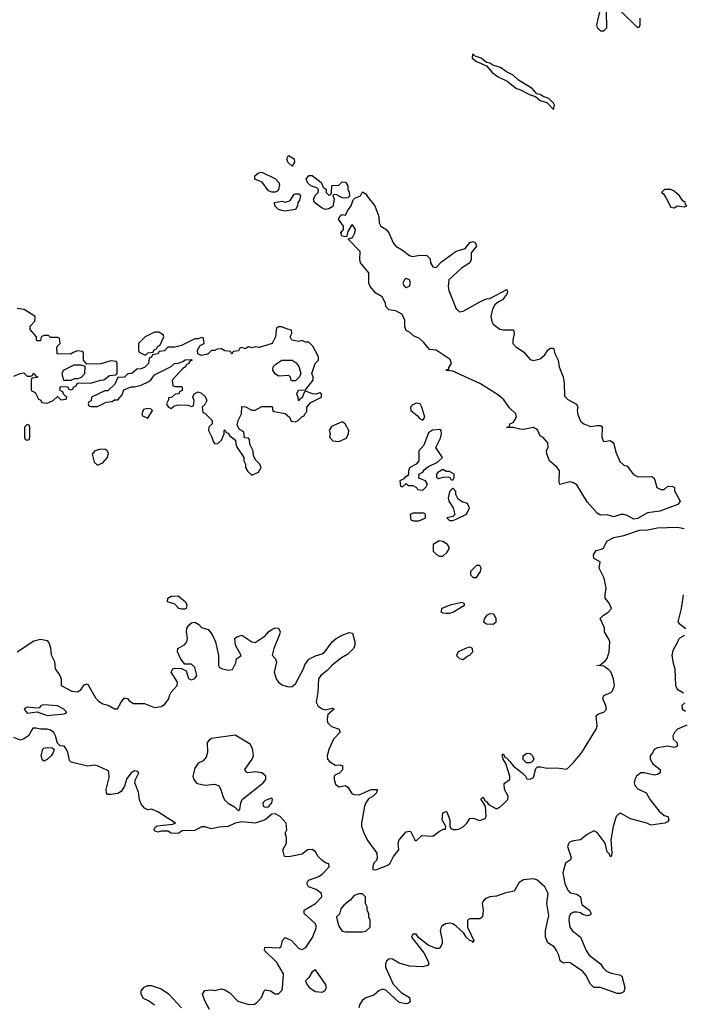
# Model space of a CAD drawing. Header units: inches. Extents: x 2601682 to 2755810, y 449311 to 584050.
# Tile 346 of 505: x 2681225 to 2685178, y 520649 to 526520. Entities that reach past the tile are written whole.
import ezdxf

# ---------------------------------------------------------------- set-up
doc = ezdxf.new("R2010")
doc.units = ezdxf.units.IN
doc.header["$MEASUREMENT"] = 0
doc.layers.add('C6582', color=7, linetype='Continuous')

msp = doc.modelspace()

# ---------------------------------------------------------------- linework, layer by layer
at = {"layer": 'C6582', "color": 2}
for points, elevation in [([(2684685.4, 526574.6), (2684666, 526490), (2684670, 526474), (2684690, 526454), (2684710, 526454), (2684727.3, 526472.7), (2684726, 526570)], 6), ([(2684814, 526570), (2684910, 526474), (2684922, 526478), (2684926, 526490), (2684926, 526530)], 6), ([(2681190, 524394), (2681228.4, 524411.6), (2681250, 524414), (2681270, 524394), (2681290, 524394), (2681302, 524398), (2681306, 524410), (2681312.7, 524412.7), (2681318, 524398), (2681334, 524390), (2681330, 524386), (2681298, 524382), (2681294, 524370), (2681294, 524310), (2681316.9, 524296.9), (2681338, 524258), (2681352, 524252), (2681358, 524238), (2681390, 524234), (2681426, 524250), (2681450, 524274), (2681470, 524254), (2681502, 524258), (2681506, 524270), (2681487.3, 524287.3), (2681482, 524302), (2681466, 524310), (2681466, 524330), (2681470, 524334), (2681511.6, 524331.6), (2681518, 524318), (2681530, 524314), (2681542, 524318), (2681546, 524330), (2681562, 524338), (2681570, 524354), (2681650, 524352), (2681708.4, 524371.6), (2681727.3, 524372.7), (2681760.4, 524399.6), (2681798, 524402), (2681806, 524410), (2681806, 524470), (2681802, 524482), (2681770, 524486), (2681710, 524468), (2681626, 524466), (2681606, 524490), (2681606, 524530), (2681602, 524542), (2681570, 524546), (2681543.6, 524536.4), (2681530, 524526), (2681448.7, 524528.7), (2681446, 524570), (2681466, 524590), (2681462, 524622), (2681450, 524626), (2681410, 524626), (2681396.4, 524636.4), (2681370, 524638), (2681354, 524630), (2681350, 524606), (2681330, 524606), (2681326, 524610), (2681326, 524630), (2681287.3, 524672.7), (2681287.3, 524692.7), (2681316.4, 524723.6), (2681318, 524750), (2681252.9, 524792.9), (2681210, 524798)], 6), ([(2681210, 522751.3), (2681310, 522817.1), (2681350, 522826.8), (2681390, 522818), (2681401.4, 522801.4), (2681410, 522774), (2681413.7, 522733.7), (2681433, 522693), (2681436.3, 522650), (2681464.9, 522610), (2681472.7, 522590), (2681472, 522550), (2681537.1, 522517.1), (2681570, 522513), (2681590, 522524), (2681610, 522554), (2681630, 522561), (2681677.3, 522477.3), (2681696.3, 522456.3), (2681721.1, 522441.1), (2681752.7, 522432.7), (2681790, 522411), (2681808.7, 522411.3), (2681830, 522451.3), (2681850, 522476), (2681870, 522471), (2681879.1, 522459.1), (2681903.4, 522443.4), (2681970, 522442), (2682030, 522419.1), (2682070, 522424), (2682090, 522437.3), (2682116, 522470), (2682119, 522490), (2682129, 522510), (2682165.2, 522550), (2682166, 522570), (2682129.3, 522630), (2682138, 522650), (2682150, 522654), (2682191.6, 522651.6), (2682218, 522638), (2682231.6, 522591.6), (2682250, 522584.7), (2682270, 522592), (2682282, 522610), (2682270, 522658), (2682250, 522678), (2682210, 522678), (2682187.6, 522707.6), (2682166.6, 522750), (2682169.5, 522770.5), (2682210, 522794.8), (2682222.7, 522810), (2682226, 522830), (2682220.7, 522870), (2682222.9, 522890), (2682234.5, 522910), (2682250, 522923.8), (2682270, 522928.4), (2682294, 522914), (2682310, 522896), (2682350, 522884.7), (2682373.7, 522853.7), (2682392.7, 522810), (2682412, 522730), (2682411.3, 522670), (2682418, 522658), (2682430, 522651.3), (2682470, 522641), (2682495.3, 522644.7), (2682514.6, 522685.4), (2682518, 522710), (2682546, 522730), (2682513.2, 522790), (2682509.2, 522830), (2682520.2, 522839.8), (2682550, 522851), (2682610, 522811.3), (2682630, 522806.8), (2682690, 522846.8), (2682709.6, 522870.4), (2682730, 522884), (2682750, 522894.8), (2682770, 522891.3), (2682778.8, 522870), (2682775.3, 522855.3), (2682741, 522770), (2682732, 522732), (2682752, 522710), (2682758, 522690), (2682744, 522630), (2682756.3, 522590), (2682770, 522570.8), (2682793, 522553), (2682830, 522542), (2682850, 522544), (2682870, 522561), (2682918, 522650), (2682925.8, 522674.2), (2682950, 522706.8), (2682990, 522727.3), (2683030, 522739.1), (2683045.2, 522750), (2683089, 522810), (2683114, 522830), (2683150, 522850.5), (2683190, 522866), (2683210, 522862), (2683224.9, 522810), (2683224, 522790), (2683216, 522770), (2683183.9, 522736.1), (2683145.3, 522714.7), (2683090, 522672), (2683060.3, 522639.7), (2683022.8, 522610), (2683007.3, 522590), (2683004, 522510), (2682994, 522450), (2683006.2, 522426.2), (2683030, 522410.8), (2683050, 522404.7), (2683090, 522416), (2683102, 522410), (2683063.5, 522376.5), (2683058.8, 522350), (2683061, 522330), (2683086.2, 522306.2), (2683131.3, 522290), (2683135.3, 522275.3), (2683136, 522270), (2683097.3, 522230), (2683070.5, 522169.5), (2683059.1, 522130), (2683060.7, 522110), (2683075.2, 522095.2), (2683110, 522076), (2683138, 522078), (2683152, 522072), (2683152, 522048), (2683132.7, 522027.3), (2683110, 522018), (2683102, 522010), (2683101, 521990), (2683110, 521962), (2683130, 521946), (2683170, 521954), (2683183.6, 521943.6), (2683206, 521906), (2683219.6, 521899.6), (2683250, 521897.3), (2683322, 521930), (2683358, 521930), (2683354, 521910), (2683334, 521890), (2683306.2, 521873.8), (2683290.5, 521850), (2683283, 521830), (2683264.9, 521730), (2683264.9, 521710), (2683281.7, 521661.7), (2683303.1, 521623.1), (2683356.3, 521550), (2683358.5, 521521.5), (2683353.4, 521506.6), (2683338, 521490), (2683331.3, 521470), (2683332.7, 521452.7), (2683350, 521451.3), (2683421.2, 521478.8), (2683435.3, 521490), (2683455.3, 521530), (2683488, 521570), (2683484, 521610), (2683489, 521630), (2683530, 521678), (2683550, 521682), (2683558, 521678), (2683582, 521630), (2683590, 521624.7), (2683624, 521656), (2683690, 521651), (2683730, 521681), (2683754, 521694), (2683766, 521694), (2683768, 521710), (2683746, 521750), (2683750, 521791.3), (2683770, 521798), (2683776, 521790), (2683791, 521750), (2683792, 521712), (2683798, 521698), (2683812, 521692), (2683830, 521691.3), (2683850, 521696), (2683871.8, 521708.2), (2683893.2, 521730), (2683910, 521758), (2683930, 521758.8), (2683970, 521746), (2684002, 521758), (2684008.7, 521770), (2684004, 521830), (2683979, 521870), (2683981.2, 521878.8), (2683990, 521884.7), (2684002, 521862), (2684010, 521858), (2684021.4, 521841.4), (2684070, 521814.8), (2684090, 521824.7), (2684110, 521842.8), (2684137.2, 521870), (2684139.3, 521890), (2684118, 521930), (2684114.6, 521965.4), (2684148.7, 521990), (2684149.2, 522010), (2684125.2, 522085.2), (2684109, 522111), (2684104, 522136), (2684110, 522142), (2684121, 522121), (2684130, 522118), (2684150, 522098), (2684171.3, 522070), (2684222, 522030), (2684242, 522010), (2684250, 521994), (2684270, 521992), (2684290, 522002), (2684305.2, 522054.8), (2684315.3, 522064.7), (2684334.6, 522065.4), (2684370, 522056.4), (2684430, 522059.1), (2684490, 522051.3), (2684530, 522090.8), (2684579.3, 522150), (2684663.7, 522290), (2684669.5, 522310.5), (2684665.2, 522370), (2684679.3, 522380.7), (2684710, 522391), (2684725.2, 522410), (2684722.7, 522430), (2684705.1, 522470), (2684709.4, 522490), (2684751.5, 522508.5), (2684762, 522518), (2684774, 522550), (2684767.3, 522590), (2684751.4, 522631.4), (2684742.4, 522642.4), (2684710, 522665.2), (2684668, 522670), (2684690, 522674), (2684720.2, 522699.8), (2684729.4, 522710.6), (2684742.7, 522750), (2684745.2, 522810), (2684742, 522822), (2684714, 522870), (2684713.2, 522893.2), (2684689.2, 522950), (2684708, 522970), (2684734.6, 522985.4), (2684755.3, 523010), (2684742, 523042), (2684719, 523070), (2684717.2, 523090), (2684723.7, 523130), (2684712, 523190), (2684682.7, 523250), (2684687.3, 523287.3), (2684650, 523308), (2684648, 523330), (2684664.7, 523355.3), (2684697.2, 523362.8), (2684708, 523370), (2684729, 523410), (2684770, 523432.2), (2684830, 523445.5), (2684923.3, 523476.7), (2684970, 523478.9), (2685030.3, 523490.3), (2685150, 523494), (2685190, 523485.5)], 2), ([(2685184, 523090), (2685172.4, 523010), (2685150.8, 522930.8), (2685159.1, 522919.1), (2685198.8, 522890)], 2), ([(2685192.2, 522847.8), (2685164.9, 522835.1), (2685154.8, 522825.2), (2685150, 522808), (2685122, 522758), (2685116.3, 522730), (2685123, 522683), (2685134, 522650), (2685138, 522550), (2685148.5, 522528.5), (2685186, 522506)], 2), ([(2685193, 522447), (2685176, 522430), (2685176.9, 522416.9), (2685178, 522410), (2685196.7, 522396.7)], 2), ([(2682358.4, 520618.4), (2682329.2, 520670), (2682315.3, 520710), (2682329.3, 520730.7), (2682370, 520734.8), (2682390, 520731), (2682430, 520740.7), (2682450, 520736.3), (2682478.3, 520718.3), (2682527.1, 520667.1), (2682592.9, 520647.1), (2682626, 520650), (2682640.2, 520659.8), (2682668.7, 520690), (2682684, 520730), (2682690, 520734.8), (2682722, 520730), (2682750, 520711.3), (2682770, 520712), (2682788.9, 520731.1), (2682793.6, 520746.4), (2682799.3, 520830), (2682758.5, 520898.5), (2682685.2, 520970), (2682688.7, 520990), (2682774.5, 520985.5), (2682786, 520994), (2682793.2, 521030), (2682810, 521046.8), (2682846, 521030), (2682890, 520982.8), (2682910, 520976), (2682932, 520988), (2682972.3, 521047.7), (2682996, 521110), (2682989.2, 521130), (2682922, 521190), (2682922, 521210), (2682989.4, 521250.6), (2683028, 521290), (2683026, 521310), (2682993.2, 521333.2), (2682948, 521350), (2682938, 521370), (2682948, 521390), (2683010, 521411), (2683030, 521424.7), (2683071.7, 521468.3), (2683070, 521486), (2683050, 521492.3), (2683028.2, 521508.2), (2683006, 521530), (2682990, 521559), (2682970, 521572.7), (2682942, 521570), (2682910, 521544), (2682830, 521529.2), (2682806, 521530), (2682795.3, 521570), (2682818, 521610), (2682816.4, 521643.6), (2682809, 521670), (2682819, 521690), (2682816, 521730), (2682779.3, 521770), (2682750, 521785.1), (2682730, 521782), (2682690, 521749.6), (2682630, 521729.6), (2682550, 521737.2), (2682510, 521729.4), (2682470, 521709.6), (2682414.6, 521705.4), (2682370, 521696.2), (2682330, 521706.6), (2682310, 521706.6), (2682270, 521686.3), (2682195.5, 521684.5), (2682170, 521668.2), (2682130, 521669.7), (2682110, 521680.9), (2682070, 521680.9), (2682050, 521676), (2682039.3, 521679.3), (2682030, 521684), (2682027.6, 521692.4), (2682033.6, 521706.4), (2682046.3, 521713.7), (2682136.5, 521723.5), (2682155.3, 521730), (2682050, 521797.2), (2682011.9, 521811.9), (2681990, 521809.3), (2681970, 521818), (2681950, 521842.7), (2681939.7, 521870), (2681935.1, 521915.1), (2681913.2, 521970), (2681915.3, 521990), (2681935.3, 522030), (2681930, 522038), (2681910, 522042), (2681890, 522028.7), (2681864.7, 521995.3), (2681850.6, 521950), (2681830, 521917.2), (2681810, 521906.6), (2681770, 521899.5), (2681750, 521901.2), (2681742.7, 521910), (2681740.7, 521930), (2681759.3, 522000.7), (2681756.6, 522036.6), (2681745.8, 522045.8), (2681690, 522071.8), (2681670, 522075.1), (2681629.6, 522069.6), (2681532.9, 522092.9), (2681522, 522102), (2681512.1, 522152.1), (2681498.6, 522178.6), (2681490, 522188.7), (2681466, 522190), (2681450, 522206), (2681439, 522250), (2681429.3, 522269.3), (2681410, 522284), (2681390, 522289), (2681349.2, 522289.2), (2681323.6, 522296.4), (2681303.6, 522296.4), (2681277.3, 522250), (2681250, 522232), (2681230, 522225.1), (2681190, 522239.5)], 2), ([(2685205.8, 522314.2), (2685150.5, 522289.5), (2685131, 522270), (2685121, 522250), (2685124.7, 522230), (2685144.7, 522210), (2685150, 522189), (2685130, 522181.2), (2685090, 522189), (2685030, 522179), (2685010.8, 522169.2), (2685002.8, 522150), (2684986.8, 522130), (2684987.3, 522110), (2685003.4, 522083.4), (2685046, 522050), (2685046, 522030), (2685030, 522019.3), (2685010, 522016), (2684950.8, 522029.2), (2684930, 522029.2), (2684906, 522010), (2684894.8, 521990), (2684890.8, 521970), (2684894.8, 521954.8), (2684913.7, 521933.7), (2684962.8, 521910), (2684987.5, 521867.5), (2685040.7, 521800.7), (2685070, 521774.8), (2685091.3, 521770), (2685098, 521750), (2685090, 521738), (2685074, 521730), (2684990, 521718), (2684966, 521730), (2684870, 521755.1), (2684810, 521788.7), (2684796.9, 521783.1), (2684784.7, 521770), (2684766.8, 521710), (2684751, 521630), (2684758, 521550), (2684754, 521530), (2684749.5, 521529.5), (2684744.7, 521544.7), (2684730, 521558), (2684719, 521610), (2684670, 521674), (2684650, 521682.7), (2684610, 521662), (2684570, 521629.4), (2684530, 521624.5), (2684510, 521618), (2684500.7, 521610), (2684494, 521590), (2684515.3, 521524.7), (2684511.3, 521510), (2684482, 521490), (2684466, 521434), (2684477.3, 521370), (2684494.8, 521330), (2684510, 521314.8), (2684550, 521306), (2684570.7, 521290.7), (2684576, 521250), (2684581.4, 521241.4), (2684624.7, 521210), (2684634.8, 521190), (2684630, 521182), (2684610, 521177.2), (2684584.8, 521184.8), (2684570, 521195.3), (2684550, 521199), (2684530, 521199), (2684510.7, 521189.3), (2684503, 521170), (2684501.6, 521150), (2684507.7, 521110), (2684522, 521090), (2684570.5, 521050), (2684603.8, 520970), (2684622.6, 520942.6), (2684690.3, 520890.3), (2684705.8, 520865.8), (2684726, 520846), (2684754.2, 520834.2), (2684804.5, 520824.5), (2684816.8, 520816.8), (2684836.3, 520750), (2684830, 520724), (2684810, 520712.7), (2684790, 520714), (2684691, 520749), (2684650, 520749.2), (2684630, 520768.7), (2684603.3, 520823.3), (2684585.4, 520845.4), (2684510, 520896), (2684490, 520899), (2684470, 520895.3), (2684450, 520908), (2684442, 520942), (2684428.7, 520970), (2684412.9, 520992.9), (2684375.3, 521015.3), (2684362.7, 521050), (2684362.7, 521090), (2684382, 521178), (2684369.5, 521250), (2684379, 521310), (2684359, 521350), (2684310, 521392.3), (2684290, 521397), (2684230, 521392.3), (2684204.9, 521375.1), (2684176.1, 521323.9), (2684125.8, 521314.2), (2684070, 521294), (2684030, 521289.4), (2684002, 521278), (2683990, 521264), (2683985.3, 521250), (2683990.4, 521210), (2683986, 521170), (2683970, 521159.3), (2683910, 521159.3), (2683896, 521150), (2683896.3, 521110), (2683934.8, 521030), (2683930, 521018), (2683925.2, 521025.2), (2683910, 521029.3), (2683889.3, 521050), (2683874.2, 521074.2), (2683830, 521115.1), (2683810, 521129.5), (2683790, 521134), (2683766, 521130), (2683744.7, 521115.3), (2683737.1, 521102.9), (2683733.2, 521086.8), (2683745.5, 521030), (2683745.5, 521010), (2683730, 520981.2), (2683710, 520982.7), (2683662.5, 521002.5), (2683605.6, 521045.6), (2683590, 521068), (2683570, 521068), (2683562.8, 521050), (2683636.4, 520956.4), (2683660.7, 520910), (2683666, 520890), (2683658.5, 520881.5), (2683630, 520873.2), (2683550, 520877.2), (2683490, 520894.5), (2683450, 520919.3), (2683430, 520921.2), (2683413.4, 520906.6), (2683408, 520890), (2683408, 520870), (2683454, 520770), (2683500.3, 520720.3), (2683550.3, 520690.3), (2683555.5, 520664.5), (2683544.5, 520655.5), (2683530, 520652.3), (2683490, 520659.5), (2683410, 520734), (2683390, 520739.3), (2683370, 520732), (2683337.2, 520702.8), (2683290, 520687.6), (2683270, 520673.6), (2683254.9, 520650), (2683248, 520628)], 2), ([(2682030, 520644), (2681994, 520670), (2681964.4, 520684.4), (2681949.6, 520710), (2681949.5, 520730), (2681967.7, 520752.3), (2681990, 520760.5), (2682010, 520762), (2682070, 520740.7), (2682112.2, 520712.2), (2682190, 520627.7)], 2)]:
    msp.add_lwpolyline(points, dxfattribs=dict(at, elevation=elevation))
for points, elevation in [([(2683930, 526315.3), (2683926.4, 526313.6), (2683924.7, 526290), (2683950, 526272), (2684010, 526244.7), (2684044.9, 526204.9), (2684079.1, 526179.1), (2684133.4, 526153.4), (2684190, 526111), (2684210, 526104.7), (2684270, 526071.3), (2684302, 526062), (2684330, 526038), (2684370, 526026), (2684410, 525984.7), (2684415.1, 526010), (2684410, 526022), (2684382, 526050), (2684344, 526064), (2684330, 526074), (2684310, 526078), (2684282, 526110), (2684200.1, 526160.1), (2684168.7, 526190), (2684129.4, 526209.4), (2684094.5, 526234.5), (2684048.9, 526248.9), (2684030, 526262), (2684010, 526266), (2683978, 526290), (2683943.1, 526303.1)], 6), ([(2682850, 525646), (2682825.2, 525670), (2682819, 525690), (2682828.7, 525711.3), (2682862, 525690), (2682864.7, 525670)], 2), ([(2682730, 525492), (2682710, 525499.5), (2682672, 525552), (2682628, 525570), (2682628.7, 525590), (2682650, 525606.8), (2682670, 525610.5), (2682752.2, 525572.2), (2682770.5, 525550.5), (2682775.5, 525535.5), (2682770, 525508.7), (2682762, 525498), (2682750, 525492.3)], 2), ([(2683070, 525474), (2683082, 525478), (2683086, 525490), (2683088.4, 525531.6), (2683130, 525534), (2683150, 525554), (2683170, 525552), (2683182, 525530), (2683182, 525510), (2683191.1, 525491.1), (2683192, 525468), (2683182, 525458), (2683170, 525455.3), (2683150, 525459), (2683116.4, 525476.4), (2683102, 525478), (2683094, 525470), (2683101, 525450), (2683093.5, 525406.5), (2683070, 525392), (2683050, 525388.7), (2683030, 525397.2), (2682984.5, 525430), (2682978.4, 525450), (2682987.8, 525472.2), (2683005.2, 525490), (2683008.4, 525508.4), (2682997.2, 525517.2), (2682962, 525530), (2682945.1, 525545.1), (2682934, 525570), (2682949.3, 525590.7), (2682970.6, 525590.6), (2683024.7, 525550), (2683038, 525518), (2683054, 525510), (2683054, 525490)], 2), ([(2682810, 525378), (2682790, 525382), (2682769.1, 525389.1), (2682748, 525410), (2682746, 525430), (2682790, 525438), (2682810, 525431.3), (2682830, 525438), (2682838, 525442), (2682863, 525477), (2682870, 525482), (2682890, 525482.8), (2682900.7, 525470), (2682894.9, 525445.1), (2682884.7, 525430), (2682882, 525410), (2682870, 525389)], 2), ([(2683567.5, 525107.5), (2683615.3, 525115.3), (2683654.4, 525114.4), (2683674.4, 525094.4), (2683676, 525070), (2683690, 525046), (2683710, 525042.8), (2683742.7, 525077.3), (2683830, 525140.7), (2683883.1, 525156.9), (2683910, 525190.8), (2683930, 525197.3), (2683944.7, 525190), (2683950.6, 525170), (2683918, 525130), (2683918.8, 525090), (2683910.4, 525069.6), (2683860.9, 525039.1), (2683784.9, 524970), (2683780.5, 524930), (2683785.8, 524905.8), (2683830, 524796), (2683850, 524778.8), (2683870, 524782.8), (2683978, 524842), (2684010, 524856), (2684030, 524858), (2684131.1, 524911.1), (2684135.3, 524895.3), (2684130, 524882), (2684104.7, 524850), (2684082, 524838), (2684060.5, 524819.5), (2684045.8, 524794.2), (2684036.3, 524750), (2684041.6, 524721.6), (2684050, 524704.7), (2684090, 524674.8), (2684110, 524670.8), (2684171, 524671), (2684176, 524650), (2684166.8, 524610), (2684166.8, 524590), (2684186, 524570), (2684230, 524539.1), (2684270, 524493.4), (2684290, 524487.3), (2684330, 524498), (2684357.6, 524522.4), (2684375.3, 524550), (2684390, 524561), (2684410, 524562), (2684418.8, 524530), (2684437.3, 524490), (2684444, 524450), (2684466.8, 524390), (2684473.4, 524353.4), (2684476.3, 524276.3), (2684496.1, 524256.1), (2684547.5, 524227.5), (2684554.8, 524210), (2684550.7, 524190), (2684554.4, 524165.6), (2684570, 524126.8), (2684590, 524110.6), (2684630, 524094), (2684670, 524101), (2684690, 524101), (2684696.3, 524096.3), (2684701, 524090), (2684698.8, 524030), (2684706, 524010), (2684710, 524006), (2684750, 524011), (2684761.4, 524001.4), (2684770.4, 523990.4), (2684780.9, 523940.9), (2684805.8, 523885.8), (2684830, 523864.7), (2684850, 523858), (2684887.5, 523807.5), (2684914.8, 523794.8), (2684995.9, 523795.9), (2685007.7, 523787.7), (2685014.9, 523774.9), (2685026.8, 523730), (2685050, 523718), (2685070, 523718), (2685090, 523736), (2685118, 523738), (2685131.6, 523731.6), (2685131.3, 523710), (2685164.7, 523650), (2685152, 523630), (2685044.7, 523590), (2684970, 523578.9), (2684910, 523546.6), (2684890, 523543), (2684850, 523564.5), (2684830, 523569.4), (2684810.7, 523569.3), (2684770, 523555.3), (2684730, 523568.7), (2684690, 523566), (2684670, 523578), (2684610, 523645.2), (2684550, 523746), (2684530, 523759.3), (2684510, 523763.7), (2684448.4, 523748.4), (2684443.7, 523763.7), (2684445.1, 523830), (2684432.7, 523850), (2684385.2, 523890), (2684369.2, 523930.8), (2684369, 523951), (2684378, 523970), (2684376.4, 523996.4), (2684348.4, 524028.4), (2684330, 524038), (2684314.6, 524074.6), (2684290, 524088.7), (2684230, 524077), (2684210, 524078), (2684170, 524089.3), (2684129.1, 524089.1), (2684147.3, 524092.7), (2684148.7, 524110), (2684170, 524118), (2684189.2, 524150), (2684185.2, 524170), (2684146.5, 524206.5), (2684113.1, 524253.1), (2684082, 524282), (2683975.3, 524350), (2683810, 524424), (2683770, 524428.7), (2683774, 524434), (2683786, 524434), (2683786, 524446), (2683802, 524470), (2683793.8, 524493.8), (2683710, 524549), (2683670, 524553.2), (2683636.2, 524596.2), (2683610, 524619.3), (2683574.6, 524634.6), (2683550, 524658), (2683530, 524668), (2683522, 524690), (2683522, 524730), (2683504.7, 524764.7), (2683470, 524784), (2683428, 524790), (2683408.7, 524810), (2683408, 524830), (2683388.4, 524868.4), (2683349.3, 524889.3), (2683315.3, 524930), (2683308.7, 524950), (2683308, 525010), (2683259, 525070), (2683254, 525090), (2683257.2, 525137.2), (2683186, 525210), (2683186, 525214), (2683210, 525222), (2683224, 525250), (2683228, 525270), (2683210, 525298), (2683204.7, 525295.3), (2683183.6, 525256.4), (2683174, 525226), (2683148, 525230), (2683142, 525250), (2683158, 525270), (2683158, 525290), (2683128, 525330), (2683138, 525350), (2683150, 525358), (2683170, 525354), (2683180.2, 525379.8), (2683202, 525410), (2683214.6, 525445.4), (2683224, 525456), (2683258, 525470), (2683270, 525494), (2683290, 525482), (2683301.4, 525461.4), (2683344.7, 525410), (2683367.1, 525347.1), (2683370.7, 525310), (2683380.7, 525290), (2683410.4, 525270.4), (2683427.3, 525250), (2683454, 525190), (2683470, 525170.8), (2683510, 525146.8), (2683550, 525114.8)], 2), ([(2685110, 525508), (2685072.7, 525507.3), (2685054, 525490), (2685064.7, 525484.7), (2685080.7, 525460.7), (2685110, 525402), (2685130, 525398), (2685150, 525411.3), (2685190, 525404.7), (2685206, 525410), (2685198, 525418), (2685195.3, 525430), (2685181.2, 525441.2), (2685162, 525470), (2685130, 525498)], 6), ([(2683530, 524977), (2683520.7, 524970), (2683510.7, 524950), (2683516.3, 524936.3), (2683530, 524924), (2683550, 524931.3), (2683556.2, 524950), (2683550, 524968.7)], 2), ([(2682790, 524688.7), (2682770, 524688), (2682758, 524682), (2682751.3, 524630), (2682731.3, 524588.7), (2682654.4, 524565.6), (2682630, 524568.7), (2682610, 524564), (2682590, 524568.7), (2682570, 524558), (2682550, 524566), (2682538, 524562), (2682530, 524546), (2682498, 524542), (2682490, 524526), (2682482, 524542), (2682450, 524546), (2682430, 524558), (2682403.6, 524556.4), (2682390, 524548), (2682370, 524548), (2682350, 524528), (2682336.9, 524523.1), (2682310, 524518), (2682287.3, 524527.3), (2682286, 524550), (2682302, 524578), (2682326, 524590), (2682322, 524622), (2682310, 524626), (2682290, 524618), (2682270, 524618), (2682190, 524578), (2682150, 524568), (2682110, 524568), (2682090, 524546), (2682058, 524542), (2682050, 524528), (2682018, 524522), (2682012, 524508), (2681998, 524502), (2681994, 524470), (2681971.6, 524448.4), (2681950, 524438), (2681923.6, 524436.4), (2681894, 524410), (2681870, 524408), (2681850, 524388), (2681810, 524386), (2681792.7, 524347.3), (2681752, 524308), (2681732.7, 524307.3), (2681654, 524270), (2681652.7, 524247.3), (2681638, 524242), (2681634, 524230), (2681638, 524218), (2681650, 524214), (2681690, 524214), (2681740.4, 524239.6), (2681776.4, 524243.6), (2681790, 524254), (2681810, 524254), (2681836.4, 524283.6), (2681847.3, 524312.7), (2681890, 524332), (2681910, 524332), (2681950, 524342), (2681996.4, 524363.6), (2682010, 524374), (2682030, 524402), (2682130, 524452), (2682149, 524471), (2682170, 524472), (2682198, 524482), (2682212.7, 524492.7), (2682250, 524494), (2682254, 524490), (2682238, 524482), (2682234, 524470), (2682218, 524462), (2682214, 524450), (2682199.6, 524440.4), (2682134, 524370), (2682138, 524338), (2682150, 524334), (2682190, 524334), (2682194, 524330), (2682194, 524310), (2682178, 524302), (2682174, 524290), (2682152.7, 524287.3), (2682131.6, 524268.4), (2682114, 524266), (2682114, 524254), (2682102, 524230), (2682103.6, 524223.6), (2682114, 524210), (2682130, 524202), (2682144, 524216), (2682170, 524224.7), (2682230, 524222), (2682250, 524214), (2682262, 524218), (2682266, 524250), (2682258, 524270), (2682266, 524290), (2682290, 524302), (2682310, 524294), (2682332.7, 524272.7), (2682342, 524250), (2682330, 524226), (2682314, 524210), (2682318, 524178), (2682330, 524174), (2682374, 524130), (2682374, 524110), (2682354, 524090), (2682352, 524070), (2682371.6, 524031.6), (2682381, 524001), (2682390, 523992), (2682407.3, 523992.7), (2682430, 524014), (2682446, 524050), (2682446, 524070), (2682450, 524074), (2682458, 524058), (2682470, 524054), (2682479.6, 524039.6), (2682512.7, 524012.7), (2682514, 523990), (2682522, 523970), (2682562, 523910), (2682562, 523890), (2682572, 523870), (2682572, 523850), (2682585.4, 523825.4), (2682610, 523804.7), (2682650, 523822), (2682666, 523850), (2682658, 523870), (2682634.6, 523894.6), (2682620.4, 523920.4), (2682618, 523950), (2682598, 523990), (2682596.4, 524016.4), (2682590, 524026), (2682567.3, 524027.3), (2682562, 524062), (2682536.4, 524076.4), (2682523.1, 524103.1), (2682528, 524130), (2682548, 524170), (2682550, 524214), (2682571.6, 524211.6), (2682610, 524192), (2682630, 524192), (2682670, 524214), (2682730, 524214), (2682734, 524210), (2682734, 524190), (2682743.6, 524183.6), (2682810, 524172), (2682834, 524150), (2682845.4, 524125.4), (2682870, 524122), (2682886, 524130), (2682910, 524154), (2682922, 524158), (2682926, 524170), (2682938, 524182), (2682938, 524210), (2682962, 524238), (2683026, 524270), (2683026, 524290), (2683015.3, 524295.3), (2682992, 524288), (2682971.6, 524288.4), (2682930, 524306), (2682922, 524298), (2682910, 524266), (2682898, 524262), (2682891.6, 524248.4), (2682888, 524250), (2682887.3, 524267.3), (2682878, 524290), (2682888, 524312), (2682930, 524314), (2682975.3, 524370), (2682975.3, 524390), (2682968, 524410), (2682989, 524470), (2683008.7, 524490), (2683008.7, 524510), (2682973.2, 524573.2), (2682950, 524598), (2682930, 524598), (2682910, 524608), (2682890, 524602), (2682849, 524609), (2682838, 524630), (2682848, 524650), (2682846, 524670), (2682816.5, 524676.5)], 6), ([(2682030, 524658), (2681974, 524630), (2681934, 524590), (2681934, 524550), (2681938, 524538), (2681970, 524522), (2681978, 524522), (2681990, 524534), (2682022, 524538), (2682028, 524552), (2682042, 524558), (2682050, 524574), (2682062, 524578), (2682086, 524630), (2682082, 524642), (2682056.4, 524656.4)], 6), ([(2682870, 524366), (2682847.3, 524367.3), (2682838, 524390), (2682830, 524398), (2682770, 524395.3), (2682749.3, 524409.3), (2682735.3, 524430), (2682738, 524450), (2682753.6, 524466.4), (2682789, 524491), (2682850.9, 524490.9), (2682874.4, 524474.4), (2682890, 524452), (2682902, 524410), (2682894, 524390)], 6), ([(2681488, 524368), (2681478, 524410), (2681486, 524430), (2681550, 524462), (2681590, 524462), (2681614, 524454), (2681611.6, 524408.4), (2681592.7, 524387.3), (2681570, 524378), (2681550, 524378), (2681530, 524368)], 6), ([(2681990, 524202), (2681964.7, 524195.3), (2681954, 524170), (2681958, 524158), (2681990, 524144.7), (2682018, 524190), (2682010, 524198)], 6), ([(2683590, 524233.2), (2683570, 524224), (2683556, 524210), (2683558, 524190), (2683599.1, 524159.1), (2683610, 524142), (2683630, 524132), (2683642, 524150), (2683625.2, 524210), (2683614, 524230)], 6), ([(2683150, 524122), (2683086, 524094), (2683072, 524070), (2683078, 524050), (2683074, 524030), (2683094, 524010), (2683130, 524004.7), (2683175.3, 524024.7), (2683187.3, 524052.7), (2683188, 524070), (2683168, 524110)], 6), ([(2681270, 524106), (2681254, 524090), (2681254, 524030), (2681258, 524018), (2681270, 524014), (2681282, 524018), (2681286, 524030), (2681286, 524090), (2681282, 524102)], 6), ([(2683730, 524077.2), (2683687.7, 524072.3), (2683664, 524056), (2683636, 523984), (2683606, 523950), (2683606, 523890), (2683590.8, 523869.2), (2683552, 523850), (2683544.7, 523830), (2683544.7, 523810), (2683538.8, 523801.2), (2683522, 523790), (2683518, 523782), (2683494, 523770), (2683498, 523738), (2683510, 523734), (2683530, 523754), (2683543.6, 523743.6), (2683570, 523742), (2683591.6, 523731.6), (2683598, 523718), (2683630, 523714), (2683650, 523734), (2683658, 523750), (2683646, 523770), (2683607.3, 523787.3), (2683608, 523810), (2683630, 523822), (2683640.9, 523839.1), (2683664.1, 523855.9), (2683718, 523882), (2683748, 523910), (2683708.7, 523970), (2683735.5, 524024.5), (2683741.2, 524050), (2683739, 524070)], 6), ([(2681710, 523959), (2681674, 523950), (2681658, 523930), (2681670, 523882), (2681690, 523864.7), (2681722, 523878), (2681748.7, 523910), (2681754.6, 523934.6), (2681748, 523950), (2681737.2, 523957.2)], 6), ([(2683750, 523838), (2683719.6, 523820.4), (2683712, 523810), (2683712.7, 523792.7), (2683724.7, 523784.7), (2683752.7, 523792.7), (2683790, 523794), (2683798, 523778), (2683810, 523774), (2683818, 523790), (2683818, 523810), (2683790, 523826), (2683770, 523826)], 6), ([(2683810, 523726), (2683790, 523706), (2683781, 523670), (2683786, 523650), (2683811.3, 523610), (2683822, 523570), (2683810, 523558), (2683774, 523550), (2683790, 523534), (2683810, 523534), (2683830, 523542), (2683890, 523572), (2683908.7, 523610), (2683896, 523636), (2683865.6, 523645.6), (2683842, 523662), (2683828, 523690), (2683827.3, 523707.3)], 6), ([(2683638, 523578), (2683570, 523578), (2683554, 523570), (2683558, 523538), (2683572.7, 523532.7), (2683607.3, 523532.7), (2683630, 523542), (2683646, 523550), (2683646, 523570)], 6), ([(2683727.3, 523412.7), (2683691.3, 523390), (2683691.3, 523351.3), (2683711.1, 523331.1), (2683730, 523322), (2683750, 523322), (2683774.6, 523345.4), (2683788.7, 523370), (2683778, 523390), (2683750, 523409.2)], 6), ([(2683970, 523266), (2683950, 523266), (2683914, 523230), (2683914, 523210), (2683930, 523194), (2683950, 523194), (2683975.3, 523230), (2683978, 523250)], 6), ([(2682190, 523004.5), (2682175.3, 523010), (2682150, 523035.3), (2682108, 523050), (2682108.7, 523070), (2682130, 523082), (2682170, 523084.7), (2682214, 523050), (2682222.8, 523030), (2682218.8, 523010), (2682210, 523004.5)], 2), ([(2683866, 523046), (2683792, 523030), (2683744.7, 523010), (2683738, 522990), (2683750, 522982.8), (2683770, 522980.7), (2683790, 522980.7), (2683810, 522986.8), (2683878, 523030), (2683878, 523038)], 6), ([(2684030, 522978), (2684010, 522968), (2683998, 522950), (2683992, 522930), (2684010, 522918), (2684050, 522916), (2684068.7, 522930), (2684068.7, 522950), (2684054.6, 522974.6)], 6), ([(2683910, 522778), (2683895.3, 522775.3), (2683842, 522750), (2683832, 522730), (2683850, 522712), (2683870, 522704.7), (2683894, 522726), (2683910, 522732), (2683928, 522750), (2683926, 522770)], 6), ([(2681370, 522434), (2681354, 522430), (2681342, 522418), (2681330, 522415.3), (2681270, 522421.2), (2681251.3, 522410), (2681270, 522386), (2681330, 522394), (2681390, 522371.3), (2681490, 522382), (2681506, 522390), (2681488, 522410), (2681450, 522428.7)], 2), ([(2682510, 522253.6), (2682370, 522233.6), (2682355.3, 522224.7), (2682343.8, 522210), (2682344.9, 522150), (2682338, 522122), (2682319.8, 522100.2), (2682290, 522088), (2682270, 522058), (2682258, 522010), (2682264.7, 521990), (2682278, 521970), (2682286.6, 521966.6), (2682330, 521955.8), (2682390, 521961.1), (2682412.4, 521952.4), (2682425.7, 521930), (2682436.5, 521890), (2682447.7, 521867.7), (2682470, 521848), (2682507.7, 521827.7), (2682530, 521802), (2682538, 521810), (2682544, 521850), (2682553.2, 521870), (2682677.2, 521970), (2682694, 521990), (2682694, 522010), (2682669.3, 522029.3), (2682630, 522035.1), (2682586, 522030), (2682575.3, 522035.3), (2682570, 522046), (2682569.2, 522049.2), (2682612.7, 522110), (2682619.3, 522130), (2682614.8, 522174.8), (2682600.9, 522200.9)], 2), ([(2681370, 522099), (2681359, 522110), (2681354, 522130), (2681364, 522170), (2681370, 522176), (2681390, 522181), (2681418.8, 522178.8), (2681432, 522170), (2681426, 522150), (2681414, 522130), (2681390, 522109.2)], 2), ([(2684270, 522088.7), (2684249.1, 522089.1), (2684229.3, 522109.3), (2684229.5, 522130.5), (2684250, 522146), (2684270, 522144.7), (2684284.7, 522130), (2684292, 522110), (2684283.6, 522096.4)], 2), ([(2682730, 521878), (2682690, 521864), (2682676, 521850), (2682678, 521830), (2682690, 521824), (2682710, 521826.8), (2682728.7, 521850), (2682734, 521870)], 2), ([(2683248.4, 521308.4), (2683221.4, 521298.6), (2683196, 521270), (2683159.1, 521240.9), (2683141.4, 521218.6), (2683132.5, 521187.5), (2683116, 521170), (2683119.1, 521150), (2683130, 521116), (2683150, 521084.7), (2683170, 521081), (2683270, 521081), (2683290, 521086), (2683315.3, 521110), (2683315.3, 521150), (2683308.9, 521168.9), (2683308.4, 521188.4), (2683298, 521210), (2683298, 521230), (2683288, 521250), (2683288, 521290), (2683270, 521308)], 2), ([(2682990, 520854), (2682970, 520842), (2682950.7, 520809.3), (2682931.3, 520790), (2682938, 520770), (2682952, 520750), (2682990, 520724.7), (2683030, 520722), (2683048.4, 520731.6), (2683055.3, 520750), (2683049, 520770)], 2)]:
    msp.add_lwpolyline(points, close=True, dxfattribs=dict(at, elevation=elevation))

doc.saveas('drawing.dxf')
